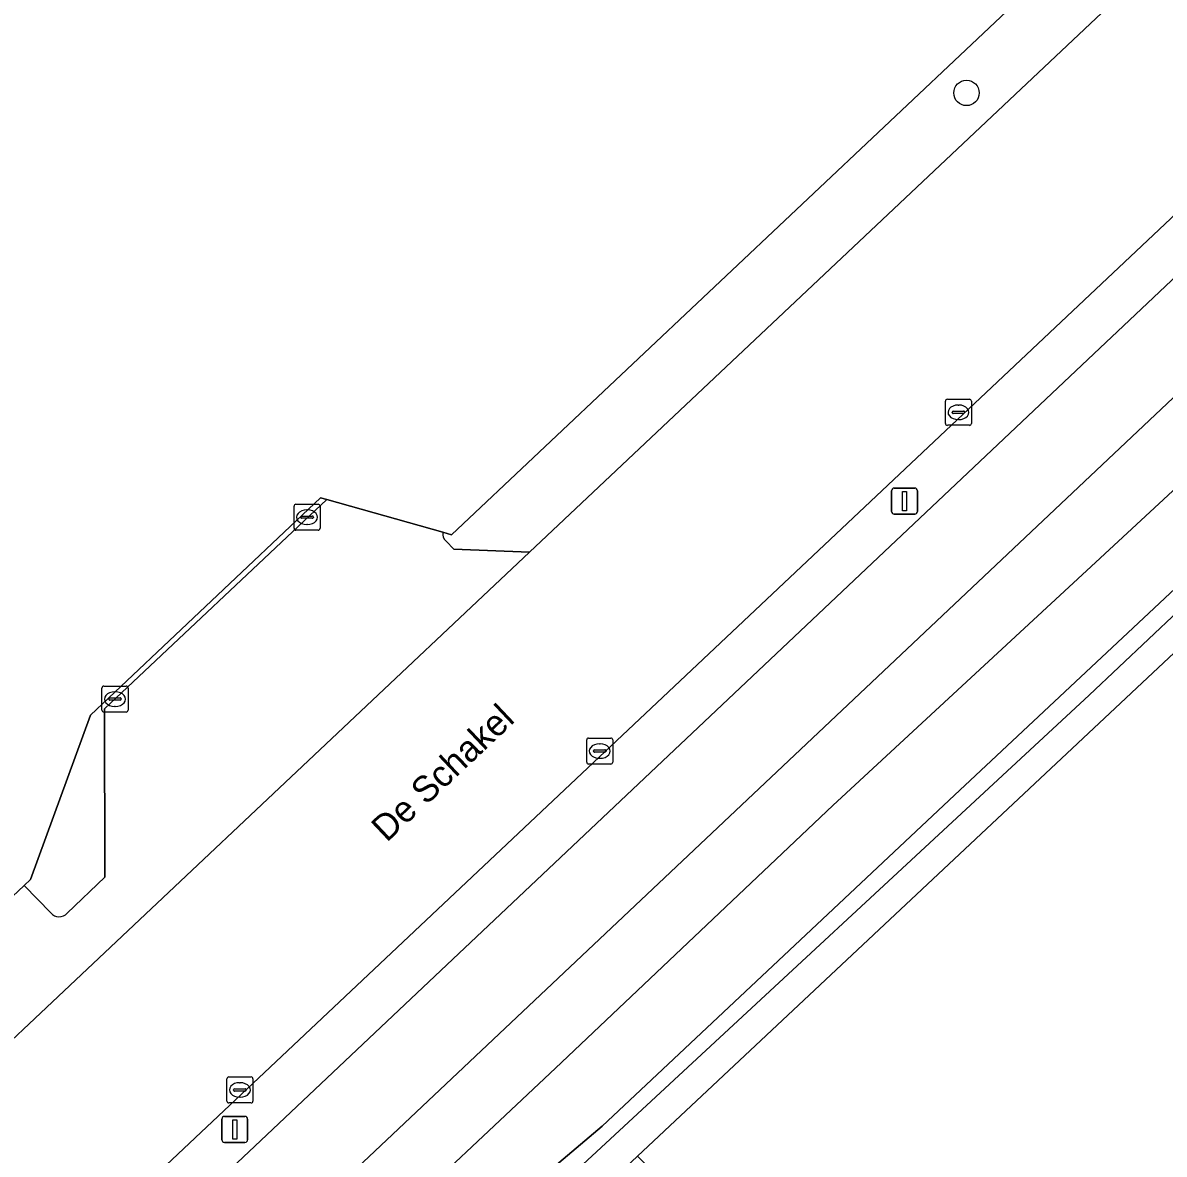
# Model space of a CAD drawing. Extents: x 156141 to 158132, y 385651 to 388333.
# Drawn here: x 156374.9 to 156418.78, y 387431.72 to 387475.23 of the extents above; entities that cross this region are included whole.
import ezdxf

# ---------------------------------------------------------------- set-up
doc = ezdxf.new("R2010")
doc.units = 0
for name, color, linetype in [('IMGEO_Berm_groen', 7, 'Continuous'), ('IMGEO_Boom', 7, 'Continuous'), ('IMGEO_Erf', 7, 'Continuous'), ('IMGEO_Fietspad_gesloten', 7, 'Continuous'), ('IMGEO_Grasland_agrarisch', 7, 'Continuous'), ('IMGEO_Groenvoorziening', 7, 'Continuous'), ('IMGEO_Hek', 7, 'Continuous'), ('IMGEO_Kolk', 7, 'Continuous'), ('IMGEO_Lichtmast', 7, 'Continuous'), ('IMGEO_Oever', 7, 'Continuous'), ('IMGEO_Openbare_ruimte_label', 7, 'Continuous'), ('IMGEO_Rijbaan_lokaal_gesloten', 7, 'Continuous'), ('IMGEO_Rijbaan_lokaal_open', 7, 'Continuous'), ('IMGEO_Waterloop', 7, 'Continuous')]:
    doc.layers.add(name, color=color, linetype=linetype)

msp = doc.modelspace()

# ---------------------------------------------------------------- linework, layer by layer
at = {"layer": 'IMGEO_Berm_groen'}
for points in [[(156576.876, 387614.53), (156552.503, 387593.766), (156552.666, 387593.555), (156494.497, 387538.848), (156379.528, 387430.462)], [(156379.452, 387427.902), (156495.527, 387537.568)], [(156461.719, 387518.363), (156457.451, 387517.769), (156452.106, 387512.72), (156425.089, 387487.348), (156391.387, 387455.539), (156391.052, 387455.634)], [(156391.172, 387455.29), (156391.47, 387454.987), (156394.388, 387454.876), (156461.719, 387518.363)], [(156430.268, 387471.316), (156381.614, 387425.402), (156384.979, 387421.773), (156386.547, 387420.081), (156389.316, 387422.698), (156387.718, 387421.807), (156387.045, 387421.935), (156386.187, 387422.587), (156385.052, 387424.008), (156385.007, 387425.036), (156385.37, 387425.775), (156388.319, 387428.383), (156395.379, 387435.028), (156406.042, 387445.13), (156415.973, 387454.322), (156426.238, 387463.827)]]:
    msp.add_lwpolyline(points, dxfattribs=at)
msp.add_arc((156391.417, 387455.568), 0.371, 169.8286, 228.6328, dxfattribs=at)
at = {"layer": 'IMGEO_Boom'}
msp.add_circle((156411.182, 387472.533), 0.489, dxfattribs=at)
at = {"layer": 'IMGEO_Erf'}
msp.add_lwpolyline([(156310.709, 387485.897), (156319.698, 387476.336), (156328.43, 387467.13), (156339.037, 387455.893), (156351.366, 387442.96), (156356.868, 387437.097), (156362.784, 387430.601), (156362.818, 387430.635), (156364.053, 387431.796), (156367.952, 387435.462), (156370.988, 387438.316), (156374.956, 387442.047), (156375.204, 387442.28), (156377.511, 387448.6), (156386.35, 387456.964), (156386.592, 387456.896), (156391.052, 387455.634), (156391.387, 387455.539), (156425.089, 387487.348), (156452.106, 387512.72), (156457.451, 387517.769), (156467.766, 387527.512)], dxfattribs=at)
at = {"layer": 'IMGEO_Fietspad_gesloten'}
for points in [[(156589.88, 387624.16), (156586.283, 387620.878), (156585.415, 387620.086), (156578.126, 387613.433), (156551.398, 387590.304), (156495.527, 387537.568), (156379.452, 387427.902), (156367.052, 387416.223), (156352.9, 387403.206)], [(156353.343, 387398.723), (156369.296, 387413.778), (156374.588, 387418.771), (156381.614, 387425.402), (156430.268, 387471.316), (156498.217, 387535.194), (156554.376, 387588.321), (156581.442, 387611.597), (156590.669, 387620.135)]]:
    msp.add_lwpolyline(points, dxfattribs=at)
at = {"layer": 'IMGEO_Grasland_agrarisch'}
msp.add_lwpolyline([(156463.601, 387492.949), (156455.542, 387485.247), (156446.319, 387476.506), (156445.188, 387475.47), (156439.579, 387470.075), (156436.708, 387467.537), (156430.521, 387461.648), (156398.534, 387431.637), (156427.155, 387402.46), (156411.668, 387387.025), (156406.207, 387381.373), (156481.085, 387316.613)], dxfattribs=at)
at = {"layer": 'IMGEO_Groenvoorziening'}
for points in [[(156386.592, 387456.896), (156386.35, 387456.964), (156377.511, 387448.6), (156375.204, 387442.28), (156374.956, 387442.047), (156375.974, 387440.996)], [(156376.612, 387440.982), (156378.05, 387442.373), (156378.049, 387448.843), (156386.592, 387456.896)]]:
    msp.add_lwpolyline(points, dxfattribs=at)
msp.add_arc((156376.299, 387441.276), 0.429, 220.696, 316.7898, dxfattribs=at)
at = {"layer": 'IMGEO_Hek'}
msp.add_lwpolyline([(156548.867, 387605.742), (156540.59, 387597.212), (156536.23, 387592.718), (156529.863, 387586.065), (156510.629, 387567.966), (156497.455, 387555.488), (156496.881, 387556.093), (156495.089, 387554.361), (156495.654, 387553.795), (156471.142, 387530.701), (156467.766, 387527.512), (156457.451, 387517.769), (156452.106, 387512.72), (156425.089, 387487.348), (156391.387, 387455.539), (156391.052, 387455.634), (156386.592, 387456.896), (156386.35, 387456.964), (156377.511, 387448.6), (156375.204, 387442.28), (156374.956, 387442.047), (156370.988, 387438.316), (156367.952, 387435.462), (156364.053, 387431.796)], dxfattribs=at)
at = {"layer": 'IMGEO_Kolk'}
for p, q in [((156410.371, 387459.823), (156410.371, 387460.675)), ((156410.446, 387460.749), (156411.298, 387460.749)), ((156410.859, 387460.529), (156410.884, 387460.529)), ((156411.372, 387460.675), (156411.372, 387459.823)), ((156410.63, 387460.243), (156410.63, 387460.255)), ((156411.068, 387460.206), (156410.67, 387460.206)), ((156410.673, 387460.292), (156411.071, 387460.292)), ((156410.882, 387459.969), (156410.857, 387459.969)), ((156411.114, 387460.255), (156411.114, 387460.243)), ((156411.298, 387459.749), (156410.446, 387459.749)), ((156385.33, 387455.789), (156385.33, 387456.641)), ((156385.405, 387456.715), (156386.257, 387456.715)), ((156385.818, 387456.495), (156385.843, 387456.495)), ((156386.331, 387456.641), (156386.331, 387455.789)), ((156385.589, 387456.209), (156385.589, 387456.221)), ((156386.027, 387456.172), (156385.629, 387456.172)), ((156385.632, 387456.258), (156386.03, 387456.258)), ((156385.841, 387455.935), (156385.816, 387455.935)), ((156386.073, 387456.221), (156386.073, 387456.209)), ((156386.257, 387455.715), (156385.405, 387455.715)), ((156377.946, 387448.794), (156377.946, 387449.646)), ((156378.021, 387449.72), (156378.873, 387449.72)), ((156378.434, 387449.5), (156378.459, 387449.5)), ((156378.947, 387449.646), (156378.947, 387448.794)), ((156378.205, 387449.214), (156378.205, 387449.226)), ((156378.643, 387449.177), (156378.245, 387449.177)), ((156378.248, 387449.263), (156378.646, 387449.263)), ((156378.457, 387448.94), (156378.432, 387448.94)), ((156378.689, 387449.226), (156378.689, 387449.214)), ((156378.873, 387448.72), (156378.021, 387448.72)), ((156396.581, 387446.796), (156396.581, 387447.648)), ((156396.656, 387447.722), (156397.508, 387447.722)), ((156397.582, 387447.648), (156397.582, 387446.796)), ((156396.84, 387447.216), (156396.84, 387447.228)), ((156397.278, 387447.179), (156396.88, 387447.179)), ((156396.883, 387447.265), (156397.281, 387447.265)), ((156397.069, 387447.502), (156397.094, 387447.502)), ((156397.324, 387447.228), (156397.324, 387447.216)), ((156397.508, 387446.722), (156396.656, 387446.722)), ((156397.092, 387446.942), (156397.067, 387446.942)), ((156382.748, 387433.761), (156382.748, 387434.613)), ((156382.823, 387434.687), (156383.675, 387434.687)), ((156383.236, 387434.467), (156383.261, 387434.467)), ((156383.749, 387434.613), (156383.749, 387433.761)), ((156383.007, 387434.181), (156383.007, 387434.193)), ((156383.445, 387434.144), (156383.047, 387434.144)), ((156383.05, 387434.23), (156383.448, 387434.23)), ((156383.491, 387434.193), (156383.491, 387434.181)), ((156383.675, 387433.687), (156382.823, 387433.687)), ((156383.259, 387433.907), (156383.234, 387433.907))]:
    msp.add_line(p, q, dxfattribs=at)
for points in [[(156410.371, 387459.823), (156410.371, 387460.675)], [(156410.446, 387460.749), (156411.298, 387460.749)], [(156411.372, 387460.675), (156411.372, 387459.823)], [(156411.298, 387459.749), (156410.446, 387459.749)], [(156385.33, 387455.789), (156385.33, 387456.641)], [(156385.405, 387456.715), (156386.257, 387456.715)], [(156386.331, 387456.641), (156386.331, 387455.789)], [(156386.257, 387455.715), (156385.405, 387455.715)], [(156377.946, 387448.794), (156377.946, 387449.646)], [(156378.021, 387449.72), (156378.873, 387449.72)], [(156378.947, 387449.646), (156378.947, 387448.794)], [(156378.873, 387448.72), (156378.021, 387448.72)], [(156396.581, 387446.796), (156396.581, 387447.648)], [(156396.656, 387447.722), (156397.508, 387447.722)], [(156397.582, 387447.648), (156397.582, 387446.796)], [(156397.508, 387446.722), (156396.656, 387446.722)], [(156382.748, 387433.761), (156382.748, 387434.613)], [(156382.823, 387434.687), (156383.675, 387434.687)], [(156383.749, 387434.613), (156383.749, 387433.761)], [(156383.675, 387433.687), (156382.823, 387433.687)]]:
    msp.add_lwpolyline(points, dxfattribs=at)
for centre, radius, start, end in [((156410.448, 387460.673), 0.0765, 91.552, 178.448), ((156410.448, 387460.673), 0.0765, 91.552, 178.448), ((156411.296, 387460.673), 0.0765, 1.552, 88.448), ((156411.296, 387460.673), 0.0765, 1.552, 88.448), ((156410.67, 387460.252), 0.0403, 85.8775, 175.7526), ((156410.667, 387460.242), 0.0366, 178.938, 274.7102), ((156411.071, 387460.249), 0.043, 264.8664, 352.4533), ((156411.075, 387460.254), 0.0386, 1.7309, 96.639), ((156410.448, 387459.825), 0.0765, 181.552, 268.448), ((156410.448, 387459.825), 0.0765, 181.552, 268.448), ((156411.296, 387459.825), 0.0765, 271.552, 358.448), ((156411.296, 387459.825), 0.0765, 271.552, 358.448), ((156385.407, 387456.639), 0.0765, 91.552, 178.448), ((156385.407, 387456.639), 0.0765, 91.552, 178.448), ((156386.255, 387456.639), 0.0765, 1.552, 88.448), ((156386.255, 387456.639), 0.0765, 1.552, 88.448), ((156385.629, 387456.218), 0.0403, 85.8775, 175.7526), ((156385.626, 387456.208), 0.0366, 178.938, 274.7102), ((156386.03, 387456.215), 0.043, 264.8664, 352.4533), ((156386.034, 387456.22), 0.0386, 1.7309, 96.639), ((156385.407, 387455.791), 0.0765, 181.552, 268.448), ((156385.407, 387455.791), 0.0765, 181.552, 268.448), ((156386.255, 387455.791), 0.0765, 271.552, 358.448), ((156386.255, 387455.791), 0.0765, 271.552, 358.448), ((156378.023, 387449.644), 0.0765, 91.552, 178.448), ((156378.023, 387449.644), 0.0765, 91.552, 178.448), ((156378.871, 387449.644), 0.0765, 1.552, 88.448), ((156378.871, 387449.644), 0.0765, 1.552, 88.448), ((156378.245, 387449.223), 0.0403, 85.8775, 175.7526), ((156378.242, 387449.213), 0.0366, 178.938, 274.7102), ((156378.646, 387449.22), 0.043, 264.8664, 352.4533), ((156378.65, 387449.225), 0.0386, 1.7309, 96.639), ((156378.023, 387448.796), 0.0765, 181.552, 268.448), ((156378.023, 387448.796), 0.0765, 181.552, 268.448), ((156378.871, 387448.796), 0.0765, 271.552, 358.448), ((156378.871, 387448.796), 0.0765, 271.552, 358.448), ((156396.658, 387447.646), 0.0765, 91.552, 178.448), ((156396.658, 387447.646), 0.0765, 91.552, 178.448), ((156397.506, 387447.646), 0.0765, 1.552, 88.448), ((156397.506, 387447.646), 0.0765, 1.552, 88.448), ((156396.88, 387447.225), 0.0403, 85.8775, 175.7526), ((156396.877, 387447.215), 0.0366, 178.938, 274.7102), ((156397.281, 387447.222), 0.043, 264.8664, 352.4533), ((156397.285, 387447.227), 0.0386, 1.7309, 96.639), ((156396.658, 387446.798), 0.0765, 181.552, 268.448), ((156396.658, 387446.798), 0.0765, 181.552, 268.448), ((156397.506, 387446.798), 0.0765, 271.552, 358.448), ((156397.506, 387446.798), 0.0765, 271.552, 358.448), ((156382.825, 387434.611), 0.0765, 91.552, 178.448), ((156382.825, 387434.611), 0.0765, 91.552, 178.448), ((156383.673, 387434.611), 0.0765, 1.552, 88.448), ((156383.673, 387434.611), 0.0765, 1.552, 88.448), ((156383.047, 387434.19), 0.0403, 85.8775, 175.7526), ((156383.044, 387434.18), 0.0366, 178.938, 274.7102), ((156383.448, 387434.187), 0.043, 264.8664, 352.4533), ((156383.452, 387434.192), 0.0386, 1.7309, 96.639), ((156382.825, 387433.763), 0.0765, 181.552, 268.448), ((156382.825, 387433.763), 0.0765, 181.552, 268.448), ((156383.673, 387433.763), 0.0765, 271.552, 358.448), ((156383.673, 387433.763), 0.0765, 271.552, 358.448)]:
    msp.add_arc(centre, radius, start, end, dxfattribs=at)
for centre, major_axis, ratio, start_param, end_param in [((156410.858, 387460.249), (-0.387, 0.002), 0.722429, 4.712389, 7.853982), ((156410.883, 387460.249), (-0.39, 0.002), 0.717154, 1.570796, 4.712389), ((156385.817, 387456.215), (-0.387, 0.002), 0.722429, 4.712389, 7.853982), ((156385.842, 387456.215), (-0.39, 0.002), 0.717154, 1.570796, 4.712389), ((156378.433, 387449.22), (-0.387, 0.002), 0.722429, 4.712389, 7.853982), ((156378.458, 387449.22), (-0.39, 0.002), 0.717154, 1.570796, 4.712389), ((156397.068, 387447.222), (-0.387, 0.002), 0.722429, 4.712389, 7.853982), ((156397.093, 387447.222), (-0.39, 0.002), 0.717154, 1.570796, 4.712389), ((156383.235, 387434.187), (-0.387, 0.002), 0.722429, 4.712389, 7.853982), ((156383.26, 387434.187), (-0.39, 0.002), 0.717154, 1.570796, 4.712389)]:
    msp.add_ellipse(centre, major_axis=major_axis, ratio=ratio, start_param=start_param, end_param=end_param, dxfattribs=at)
at = {"layer": 'IMGEO_Lichtmast'}
for p, q in [((156408.403, 387457.334), (156409.193, 387457.334)), ((156409.193, 387457.334), (156408.403, 387457.334)), ((156408.303, 387456.434), (156408.303, 387457.234)), ((156408.303, 387457.234), (156408.303, 387456.434)), ((156409.293, 387457.234), (156409.293, 387456.434)), ((156409.293, 387456.434), (156409.293, 387457.234)), ((156409.193, 387456.334), (156408.403, 387456.334)), ((156408.403, 387456.334), (156409.193, 387456.334)), ((156382.654, 387433.169), (156383.444, 387433.169)), ((156383.444, 387433.169), (156382.654, 387433.169)), ((156382.554, 387432.269), (156382.554, 387433.069)), ((156382.554, 387433.069), (156382.554, 387432.269)), ((156383.544, 387433.069), (156383.544, 387432.269)), ((156383.544, 387432.269), (156383.544, 387433.069)), ((156383.444, 387432.169), (156382.654, 387432.169)), ((156382.654, 387432.169), (156383.444, 387432.169))]:
    msp.add_line(p, q, dxfattribs=at)
for points in [[(156408.723, 387457.209), (156408.873, 387457.209), (156408.873, 387456.459), (156408.723, 387456.459), (156408.723, 387457.209)], [(156382.974, 387433.044), (156383.124, 387433.044), (156383.124, 387432.294), (156382.974, 387432.294), (156382.974, 387433.044)]]:
    msp.add_lwpolyline(points, dxfattribs=at)
for centre, start, end in [((156408.403, 387457.234), 90, 180), ((156408.403, 387457.234), 90, 180), ((156409.193, 387457.234), 0, 90), ((156409.193, 387457.234), 360, 90), ((156408.403, 387456.434), 180, 270), ((156408.403, 387456.434), 180, 270), ((156409.193, 387456.434), 270, 0), ((156409.193, 387456.434), 270, 0), ((156382.654, 387433.069), 90, 180), ((156382.654, 387433.069), 90, 180), ((156383.444, 387433.069), 0, 90), ((156383.444, 387433.069), 360, 90), ((156382.654, 387432.269), 180, 270), ((156382.654, 387432.269), 180, 270), ((156383.444, 387432.269), 270, 0), ((156383.444, 387432.269), 270, 0)]:
    msp.add_arc(centre, 0.1, start, end, dxfattribs=at)
at = {"layer": 'IMGEO_Oever'}
for points in [[(156389.316, 387422.698), (156398.063, 387431.195), (156398.534, 387431.637), (156430.521, 387461.648), (156436.708, 387467.537), (156439.579, 387470.075), (156440.055, 387470.978), (156439.936, 387472.035), (156439.259, 387473.121), (156438.152, 387473.891), (156437.128, 387474.069), (156435.984, 387473.375), (156426.238, 387463.827), (156415.973, 387454.322), (156406.042, 387445.13), (156395.379, 387435.028), (156388.319, 387428.383), (156385.37, 387425.775), (156385.007, 387425.036), (156385.052, 387424.008), (156386.187, 387422.587), (156387.045, 387421.935), (156387.718, 387421.807)], [(156386.278, 387423.582), (156397.172, 387432.795), (156410.725, 387445.526), (156422.839, 387456.881), (156434.79, 387468.585), (156438.773, 387472.295), (156438.976, 387472.295), (156439.196, 387472.107), (156439.337, 387471.856), (156439.306, 387471.605), (156430.725, 387463.37), (156415.899, 387449.365), (156396.433, 387431.316), (156386.943, 387422.896)]]:
    msp.add_lwpolyline(points, close=True, dxfattribs=at)
at = {"layer": 'IMGEO_Rijbaan_lokaal_gesloten'}
for points in [[(156579.595, 387625.712), (156576.006, 387629.138), (156571.693, 387625.069), (156570.86, 387624.283), (156553.077, 387605.55), (156545.435, 387597.5), (156536.195, 387588.588), (156535.77, 387588.187), (156473.626, 387529.59), (156461.719, 387518.363), (156394.388, 387454.876), (156370.883, 387432.712), (156368.353, 387430.318), (156363.976, 387426.193), (156346.82, 387410.027)], [(156351.831, 387404.359), (156364.585, 387416.367), (156379.199, 387430.181), (156379.528, 387430.462), (156494.497, 387538.848)]]:
    msp.add_lwpolyline(points, dxfattribs=at)
at = {"layer": 'IMGEO_Rijbaan_lokaal_open'}
for points in [[(156391.052, 387455.634), (156386.592, 387456.896), (156378.049, 387448.843), (156378.05, 387442.373), (156376.612, 387440.982)], [(156394.388, 387454.876), (156391.47, 387454.987), (156391.172, 387455.29)], [(156375.974, 387440.996), (156374.956, 387442.047), (156370.988, 387438.316), (156371.06, 387438.246), (156370.883, 387432.712), (156394.388, 387454.876)]]:
    msp.add_lwpolyline(points, dxfattribs=at)
for centre, radius, start, end in [((156391.417, 387455.568), 0.371, 169.8286, 228.6328), ((156376.299, 387441.276), 0.429, 220.696, 316.7898)]:
    msp.add_arc(centre, radius, start, end, dxfattribs=at)
at = {"layer": 'IMGEO_Waterloop'}
msp.add_lwpolyline([(156415.899, 387449.365), (156430.725, 387463.37), (156439.306, 387471.605), (156439.337, 387471.856), (156439.196, 387472.107), (156438.976, 387472.295), (156438.773, 387472.295), (156434.79, 387468.585), (156422.839, 387456.881), (156410.725, 387445.526), (156397.172, 387432.795), (156386.278, 387423.582), (156386.943, 387422.896), (156396.433, 387431.316)], close=True, dxfattribs=at)

# ---------------------------------------------------------------- texts
at = {"layer": 'IMGEO_Openbare_ruimte_label'}
msp.add_text('De Schakel', height=1, rotation=43.338, dxfattribs=at).set_placement((156388.893, 387443.685))

doc.saveas('drawing.dxf')
